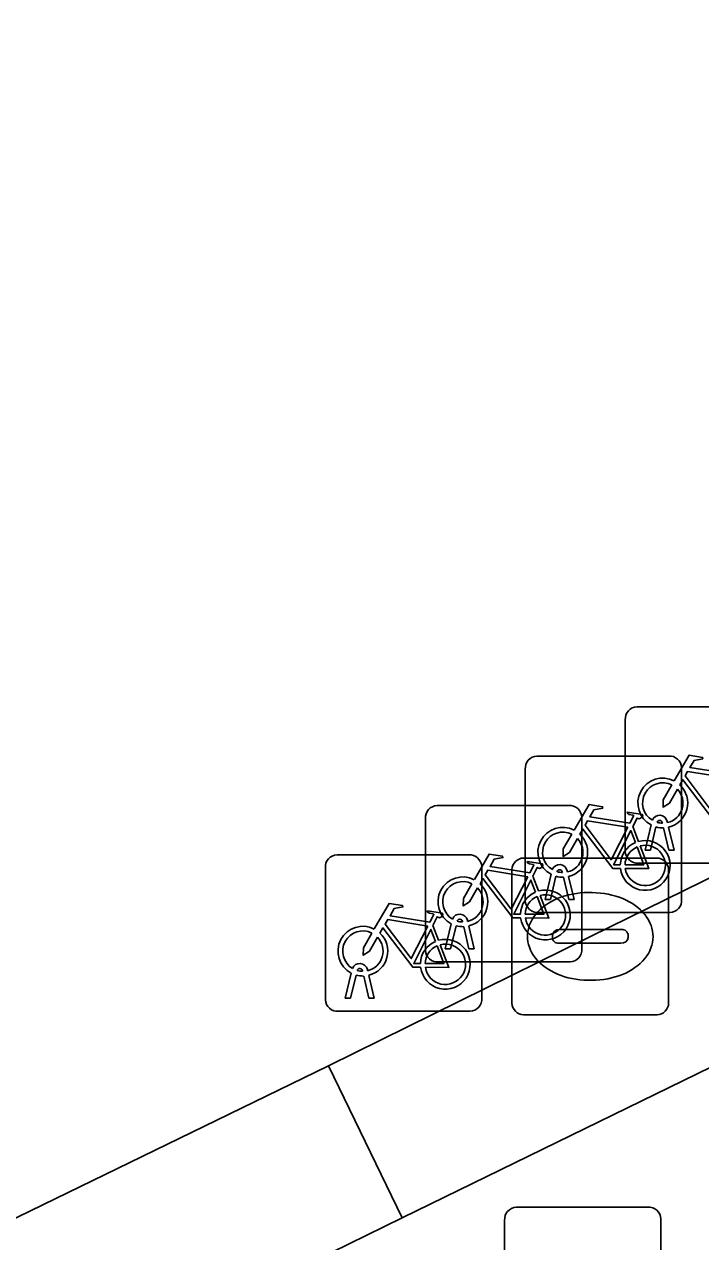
# Model space of a CAD drawing. Extents: x 160455 to 162082, y 388339 to 389736.
# Drawn here: x 160982.98 to 160987.3, y 388896.29 to 388904.06 of the extents above; entities that cross this region are included whole.
import ezdxf

# ---------------------------------------------------------------- set-up
doc = ezdxf.new("R2010")
doc.units = 0
for name, color, linetype in [('IMGEO_Bank', 7, 'Continuous'), ('IMGEO_Fietsenrek', 7, 'Continuous'), ('IMGEO_Kolk', 7, 'Continuous'), ('IMGEO_Voetgangersgebied_open', 7, 'Continuous'), ('IMGEO_Voetpad_open', 7, 'Continuous')]:
    doc.layers.add(name, color=color, linetype=linetype)

msp = doc.modelspace()

# ---------------------------------------------------------------- linework, layer by layer
at = {"layer": 'IMGEO_Bank'}
for p, q in [((160986.1179, 388896.5095), (160986.9588, 388896.5095)), ((160986.9588, 388896.5095), (160986.1179, 388896.5095)), ((160986.0435, 388895.5849), (160986.0435, 388896.4258)), ((160986.0435, 388896.4258), (160986.0435, 388895.5849)), ((160987.0425, 388896.4351), (160987.0425, 388895.5942)), ((160987.0425, 388895.5942), (160987.0425, 388896.4351))]:
    msp.add_line(p, q, dxfattribs=at)
for centre, start, end in [((160986.1212, 388896.4316), 92.4484, 184.28452), ((160986.1212, 388896.4316), 92.4484, 184.28452), ((160986.9646, 388896.4318), 2.4484, 94.28452), ((160986.9646, 388896.4318), 2.4484, 94.28452)]:
    msp.add_arc(centre, 0.0779, start, end, dxfattribs=at)
at = {"layer": 'IMGEO_Fietsenrek'}
for p, q in [((160986.8889, 388899.7055), (160987.7298, 388899.7055)), ((160987.7298, 388899.7055), (160986.8889, 388899.7055)), ((160986.8145, 388898.7809), (160986.8145, 388899.6218)), ((160986.8145, 388899.6218), (160986.8145, 388898.7809)), ((160986.2499, 388899.3905), (160987.0908, 388899.3905)), ((160987.0908, 388899.3905), (160986.2499, 388899.3905)), ((160986.1755, 388898.4659), (160986.1755, 388899.3068)), ((160986.1755, 388899.3068), (160986.1755, 388898.4659)), ((160987.1745, 388899.3161), (160987.1745, 388898.4752)), ((160987.1745, 388898.4752), (160987.1745, 388899.3161)), ((160985.6119, 388899.0745), (160986.4528, 388899.0745)), ((160986.4528, 388899.0745), (160985.6119, 388899.0745)), ((160985.5375, 388898.1499), (160985.5375, 388898.9908)), ((160985.5375, 388898.9908), (160985.5375, 388898.1499)), ((160986.5365, 388899.0001), (160986.5365, 388898.1592)), ((160986.5365, 388898.1592), (160986.5365, 388899.0001)), ((160986.8622, 388898.9402), (160986.8985, 388898.845)), ((160986.9415, 388898.7903), (160986.9798, 388898.9503)), ((160987.0102, 388898.9381), (160986.9749, 388898.7903)), ((160987.0519, 388898.9619), (160987.0509, 388898.9662)), ((160987.093, 388898.7903), (160987.0591, 388898.932)), ((160987.0826, 388898.9734), (160987.0844, 388898.9655)), ((160987.0914, 388898.9363), (160987.1264, 388898.7903)), ((160986.9749, 388898.7903), (160986.9415, 388898.7903)), ((160987.1264, 388898.7903), (160987.093, 388898.7903)), ((160984.9729, 388898.7595), (160985.8138, 388898.7595)), ((160985.8138, 388898.7595), (160984.9729, 388898.7595)), ((160987.7391, 388898.7065), (160986.8982, 388898.7065)), ((160986.8982, 388898.7065), (160987.7391, 388898.7065)), ((160984.8985, 388897.8349), (160984.8985, 388898.6758)), ((160984.8985, 388898.6758), (160984.8985, 388897.8349)), ((160985.8975, 388898.6851), (160985.8975, 388897.8442)), ((160985.8975, 388897.8442), (160985.8975, 388898.6851)), ((160986.2242, 388898.6242), (160986.2605, 388898.529)), ((160986.3025, 388898.4753), (160986.3408, 388898.6353)), ((160986.3712, 388898.6231), (160986.3359, 388898.4753)), ((160986.4129, 388898.6469), (160986.4119, 388898.6512)), ((160986.4436, 388898.6584), (160986.4454, 388898.6505)), ((160986.4524, 388898.6213), (160986.4874, 388898.4753)), ((160986.454, 388898.4753), (160986.4201, 388898.617)), ((160986.3359, 388898.4753), (160986.3025, 388898.4753)), ((160986.4874, 388898.4753), (160986.454, 388898.4753)), ((160987.1001, 388898.3915), (160986.2592, 388898.3915)), ((160986.2592, 388898.3915), (160987.1001, 388898.3915)), ((160985.6645, 388898.1593), (160985.7028, 388898.3193)), ((160985.7749, 388898.3309), (160985.7739, 388898.3352)), ((160985.8056, 388898.3424), (160985.8074, 388898.3345)), ((160985.5852, 388898.3092), (160985.6215, 388898.214)), ((160985.7332, 388898.3071), (160985.6979, 388898.1593)), ((160985.816, 388898.1593), (160985.7821, 388898.301)), ((160985.8144, 388898.3053), (160985.8494, 388898.1593)), ((160985.6979, 388898.1593), (160985.6645, 388898.1593)), ((160985.8494, 388898.1593), (160985.816, 388898.1593)), ((160985.0255, 388897.8443), (160985.0638, 388898.0043)), ((160985.1359, 388898.0159), (160985.1349, 388898.0202)), ((160985.1666, 388898.0274), (160985.1684, 388898.0195)), ((160986.4621, 388898.0755), (160985.6212, 388898.0755)), ((160985.6212, 388898.0755), (160986.4621, 388898.0755)), ((160985.0942, 388897.9921), (160985.0589, 388897.8443)), ((160985.177, 388897.8443), (160985.1431, 388897.986)), ((160985.1754, 388897.9903), (160985.2104, 388897.8443)), ((160985.0589, 388897.8443), (160985.0255, 388897.8443)), ((160985.2104, 388897.8443), (160985.177, 388897.8443)), ((160985.8231, 388897.7605), (160984.9822, 388897.7605)), ((160984.9822, 388897.7605), (160985.8231, 388897.7605))]:
    msp.add_line(p, q, dxfattribs=at)
for points in [[(160987.1271, 388899.2322), (160987.2218, 388899.3957), (160987.308, 388899.3819), (160987.3097, 388899.3732), (160987.2536, 388899.3623), (160987.2274, 388899.317), (160987.4826, 388899.2762)], [(160987.4697, 388899.251), (160987.2129, 388899.292), (160987.1962, 388899.2632), (160987.3632, 388899.0429), (160987.4697, 388899.251)], [(160987.1478, 388899.1797), (160987.0962, 388899.0905), (160987.0563, 388899.0645), (160987.0575, 388899.112), (160987.112, 388899.2062)], [(160987.4228, 388898.9875), (160987.3731, 388898.9876), (160987.1824, 388899.2393), (160987.1634, 388899.2065)], [(160986.4881, 388898.9172), (160986.5828, 388899.0807), (160986.669, 388899.0669), (160986.6707, 388899.0582), (160986.6146, 388899.0473), (160986.5884, 388899.002), (160986.8436, 388898.9612)], [(160986.8436, 388898.9612), (160986.8686, 388899.01), (160986.8635, 388899.014), (160986.8403, 388899.0177), (160986.8276, 388899.0252), (160986.8266, 388899.0283), (160986.8288, 388899.0329), (160986.9236, 388899.0178), (160986.9259, 388899.0075), (160986.9165, 388898.9951), (160986.9041, 388898.9887), (160986.8896, 388898.9949), (160986.8622, 388898.9402)], [(160986.8307, 388898.936), (160986.5739, 388898.977), (160986.5572, 388898.9482), (160986.7242, 388898.7279), (160986.8307, 388898.936)], [(160986.5088, 388898.8647), (160986.4572, 388898.7755), (160986.4173, 388898.7495), (160986.4185, 388898.797), (160986.473, 388898.8912)], [(160986.7838, 388898.6725), (160986.7341, 388898.6726), (160986.5434, 388898.9243), (160986.5244, 388898.8915)], [(160986.8787, 388898.838), (160986.8494, 388898.9148), (160986.74, 388898.6967), (160986.7827, 388898.6966)], [(160986.8127, 388898.6965), (160986.9326, 388898.6963), (160986.8894, 388898.8099)], [(160986.9092, 388898.8168), (160986.9642, 388898.6722), (160986.8141, 388898.6725)], [(160985.8501, 388898.6012), (160985.9448, 388898.7647), (160986.031, 388898.7509), (160986.0327, 388898.7422), (160985.9766, 388898.7313), (160985.9504, 388898.686), (160986.2056, 388898.6452)], [(160986.2056, 388898.6452), (160986.2306, 388898.694), (160986.2255, 388898.698), (160986.2023, 388898.7017), (160986.1896, 388898.7092), (160986.1886, 388898.7123), (160986.1908, 388898.7169), (160986.2856, 388898.7018), (160986.2879, 388898.6915), (160986.2785, 388898.6791), (160986.2661, 388898.6727), (160986.2516, 388898.6789), (160986.2242, 388898.6242)], [(160986.1927, 388898.62), (160985.9359, 388898.661), (160985.9192, 388898.6322), (160986.0862, 388898.4119), (160986.1927, 388898.62)], [(160985.8708, 388898.5487), (160985.8192, 388898.4595), (160985.7793, 388898.4335), (160985.7805, 388898.481), (160985.835, 388898.5752)], [(160986.1458, 388898.3565), (160986.0961, 388898.3566), (160985.9054, 388898.6083), (160985.8864, 388898.5755)], [(160986.2407, 388898.522), (160986.2114, 388898.5988), (160986.102, 388898.3807), (160986.1447, 388898.3806)], [(160986.1747, 388898.3805), (160986.2946, 388898.3803), (160986.2514, 388898.4939)], [(160986.2712, 388898.5008), (160986.3262, 388898.3562), (160986.1761, 388898.3565)], [(160985.2111, 388898.2862), (160985.3058, 388898.4497), (160985.392, 388898.4359), (160985.3937, 388898.4272), (160985.3376, 388898.4163), (160985.3114, 388898.371), (160985.5666, 388898.3302)], [(160985.5666, 388898.3302), (160985.5916, 388898.379), (160985.5865, 388898.383), (160985.5633, 388898.3867), (160985.5506, 388898.3942), (160985.5496, 388898.3973), (160985.5518, 388898.4019), (160985.6466, 388898.3868), (160985.6489, 388898.3765), (160985.6395, 388898.3641), (160985.6271, 388898.3577), (160985.6126, 388898.3639), (160985.5852, 388898.3092)], [(160985.5537, 388898.305), (160985.2969, 388898.346), (160985.2802, 388898.3172), (160985.4472, 388898.0969), (160985.5537, 388898.305)], [(160985.2318, 388898.2337), (160985.1802, 388898.1445), (160985.1403, 388898.1185), (160985.1415, 388898.166), (160985.196, 388898.2602)], [(160985.5068, 388898.0415), (160985.4571, 388898.0416), (160985.2664, 388898.2933), (160985.2474, 388898.2605)], [(160985.6017, 388898.207), (160985.5724, 388898.2838), (160985.463, 388898.0657), (160985.5057, 388898.0656)], [(160985.5357, 388898.0655), (160985.6556, 388898.0653), (160985.6124, 388898.1789)], [(160985.6322, 388898.1858), (160985.6872, 388898.0412), (160985.5371, 388898.0415)]]:
    msp.add_lwpolyline(points, dxfattribs=at)
for centre, radius, start, end in [((160986.8922, 388899.6276), 0.0779, 92.4484, 184.28452), ((160986.8922, 388899.6276), 0.0779, 92.4484, 184.28452), ((160986.2532, 388899.3126), 0.0779, 92.4484, 184.28452), ((160986.2532, 388899.3126), 0.0779, 92.4484, 184.28452), ((160987.0966, 388899.3128), 0.0779, 2.4484, 94.28452), ((160987.0966, 388899.3128), 0.0779, 2.4484, 94.28452), ((160987.0541, 388899.0909), 0.159, 62.67661, 242.13685), ((160987.0541, 388899.0909), 0.129, 63.31916, 238.90302), ((160987.0541, 388899.0909), 0.129, 283.60429, 43.43025), ((160987.0541, 388899.0909), 0.159, 283.5766, 46.60424), ((160985.6152, 388898.9966), 0.0779, 92.4484, 184.28452), ((160985.6152, 388898.9966), 0.0779, 92.4484, 184.28452), ((160986.4586, 388898.9968), 0.0779, 2.4484, 94.28452), ((160986.4586, 388898.9968), 0.0779, 2.4484, 94.28452), ((160987.0339, 388898.9623), 0.0499, 12.8025, 158.69338), ((160986.4151, 388898.7759), 0.159, 62.67661, 242.13685), ((160987.0541, 388899.0909), 0.159, 253.99666, 271.78671), ((160987.0339, 388898.9623), 0.0174, 12.8025, 163.45023), ((160987.0541, 388899.0909), 0.129, 253.41502, 269.02044), ((160986.4151, 388898.7759), 0.129, 63.31916, 238.90302), ((160986.4151, 388898.7759), 0.129, 283.60429, 43.43025), ((160986.4151, 388898.7759), 0.159, 283.5766, 46.60424), ((160986.9417, 388898.6919), 0.159, 113.3408, 178.32165), ((160986.9417, 388898.6919), 0.159, 187.0065, 105.77075), ((160986.9417, 388898.6919), 0.129, 113.92302, 177.95563), ((160986.9417, 388898.6919), 0.129, 188.67146, 104.58832), ((160986.8924, 388898.7842), 0.0779, 182.4484, 274.28452), ((160986.8924, 388898.7842), 0.0779, 182.4484, 274.28452), ((160984.9762, 388898.6816), 0.0779, 92.4484, 184.28452), ((160984.9762, 388898.6816), 0.0779, 92.4484, 184.28452), ((160985.8196, 388898.6818), 0.0779, 2.4484, 94.28452), ((160985.8196, 388898.6818), 0.0779, 2.4484, 94.28452), ((160986.3949, 388898.6473), 0.0499, 12.8025, 158.69338), ((160986.4151, 388898.7759), 0.159, 253.99666, 271.78671), ((160986.3949, 388898.6473), 0.0174, 12.8025, 163.45023), ((160986.4151, 388898.7759), 0.129, 253.41502, 269.02044), ((160985.7771, 388898.4599), 0.159, 62.67661, 242.13685), ((160985.7771, 388898.4599), 0.129, 63.31916, 238.90302), ((160985.7771, 388898.4599), 0.129, 283.60429, 43.43025), ((160985.7771, 388898.4599), 0.159, 283.5766, 46.60424), ((160986.3037, 388898.3759), 0.159, 113.3408, 178.32165), ((160986.3037, 388898.3759), 0.159, 187.0065, 105.77075), ((160986.3037, 388898.3759), 0.129, 113.92302, 177.95563), ((160986.2534, 388898.4692), 0.0779, 182.4484, 274.28452), ((160986.2534, 388898.4692), 0.0779, 182.4484, 274.28452), ((160986.3037, 388898.3759), 0.129, 188.67146, 104.58832), ((160987.0968, 388898.4694), 0.0779, 272.4484, 4.28452), ((160987.0968, 388898.4694), 0.0779, 272.4484, 4.28452), ((160985.7569, 388898.3313), 0.0499, 12.8025, 158.69338), ((160985.7569, 388898.3313), 0.0174, 12.8025, 163.45023), ((160985.7771, 388898.4599), 0.129, 253.41502, 269.02044), ((160985.1381, 388898.1449), 0.159, 62.67661, 242.13685), ((160985.1381, 388898.1449), 0.129, 63.31916, 238.90302), ((160985.1381, 388898.1449), 0.129, 283.60429, 43.43025), ((160985.1381, 388898.1449), 0.159, 283.5766, 46.60424), ((160985.7771, 388898.4599), 0.159, 253.99666, 271.78671), ((160985.6647, 388898.0609), 0.159, 113.3408, 178.32165), ((160985.6647, 388898.0609), 0.159, 187.0065, 105.77075), ((160985.6647, 388898.0609), 0.129, 113.92302, 177.95563), ((160985.6647, 388898.0609), 0.129, 188.67146, 104.58832), ((160986.4588, 388898.1534), 0.0779, 272.4484, 4.28452), ((160986.4588, 388898.1534), 0.0779, 272.4484, 4.28452), ((160985.6154, 388898.1532), 0.0779, 182.4484, 274.28452), ((160985.6154, 388898.1532), 0.0779, 182.4484, 274.28452), ((160985.1179, 388898.0163), 0.0499, 12.8025, 158.69338), ((160985.1179, 388898.0163), 0.0174, 12.8025, 163.45023), ((160985.1381, 388898.1449), 0.129, 253.41502, 269.02044), ((160985.1381, 388898.1449), 0.159, 253.99666, 271.78671), ((160985.8198, 388897.8384), 0.0779, 272.4484, 4.28452), ((160985.8198, 388897.8384), 0.0779, 272.4484, 4.28452), ((160984.9764, 388897.8382), 0.0779, 182.4484, 274.28452), ((160984.9764, 388897.8382), 0.0779, 182.4484, 274.28452)]:
    msp.add_arc(centre, radius, start, end, dxfattribs=at)
at = {"layer": 'IMGEO_Kolk'}
for p, q in [((160986.1649, 388898.7395), (160987.0171, 388898.7395)), ((160986.0905, 388897.8129), (160986.0905, 388898.6651)), ((160987.0915, 388898.6651), (160987.0915, 388897.8129)), ((160986.5785, 388898.5187), (160986.6035, 388898.5187)), ((160986.3489, 388898.2329), (160986.3489, 388898.2451)), ((160986.392, 388898.2823), (160986.7899, 388898.2823)), ((160986.833, 388898.2451), (160986.833, 388898.2329)), ((160986.7865, 388898.1957), (160986.3886, 388898.1957)), ((160986.6005, 388897.9593), (160986.5756, 388897.9593)), ((160987.0171, 388897.7385), (160986.1649, 388897.7385))]:
    msp.add_line(p, q, dxfattribs=at)
for points in [[(160986.1649, 388898.7395), (160987.0171, 388898.7395)], [(160986.0905, 388897.8129), (160986.0905, 388898.6651)], [(160987.0915, 388898.6651), (160987.0915, 388897.8129)], [(160987.0171, 388897.7385), (160986.1649, 388897.7385)]]:
    msp.add_lwpolyline(points, dxfattribs=at)
for centre, radius, start, end in [((160986.167, 388898.663), 0.0765, 91.55205, 178.44795), ((160986.167, 388898.663), 0.0765, 91.55205, 178.44795), ((160987.015, 388898.663), 0.0765, 1.55205, 88.44795), ((160987.015, 388898.663), 0.0765, 1.55205, 88.44795), ((160986.3891, 388898.2421), 0.0403, 85.87752, 175.75265), ((160986.3856, 388898.2322), 0.0366, 178.93798, 274.71019), ((160986.7904, 388898.2385), 0.043, 264.86636, 352.45326), ((160986.7944, 388898.2439), 0.0386, 1.73085, 96.63898), ((160986.167, 388897.815), 0.0765, 181.55205, 268.44795), ((160986.167, 388897.815), 0.0765, 181.55205, 268.44795), ((160987.015, 388897.815), 0.0765, 271.55205, 358.44795), ((160987.015, 388897.815), 0.0765, 271.55205, 358.44795)]:
    msp.add_arc(centre, radius, start, end, dxfattribs=at)
for centre, major_axis, ratio, start_param, end_param in [((160986.577, 388898.239), (-0.3872, 0.002), 0.722429, 4.712389, 7.853982), ((160986.602, 388898.239), (-0.3901, 0.002), 0.717154, 1.570796, 4.712389)]:
    msp.add_ellipse(centre, major_axis=major_axis, ratio=ratio, start_param=start_param, end_param=end_param, dxfattribs=at)
at = {"layer": 'IMGEO_Voetgangersgebied_open'}
for points in [[(160979.521, 388894.789), (160984.918, 388897.412), (160986.592, 388898.238), (160991.392, 388900.594), (160997.866, 388903.75), (160999.002, 388904.317), (161000, 388904.803), (161004.349, 388906.921), (161008.648, 388909.038), (161011.034, 388904.127), (161013.7, 388898.708), (161014.199, 388897.674), (161017.132, 388891.713)], [(161015.666, 388892.264), (161013.227, 388897.198), (161010.41, 388903.012), (161010.063, 388903.661), (161008.17, 388907.587), (161004.808, 388905.955), (161003.376, 388905.234), (161000, 388903.599), (160998.317, 388902.784), (160991.855, 388899.597), (160985.389, 388896.441), (160979.97, 388893.785)]]:
    msp.add_lwpolyline(points, dxfattribs=at)
at = {"layer": 'IMGEO_Voetpad_open'}
for points in [[(160991.855, 388899.597), (160991.392, 388900.594), (160986.592, 388898.238), (160984.918, 388897.412), (160985.389, 388896.441)], [(160979.521, 388894.789), (160979.97, 388893.785), (160985.389, 388896.441), (160984.918, 388897.412)]]:
    msp.add_lwpolyline(points, close=True, dxfattribs=at)

doc.saveas('drawing.dxf')
